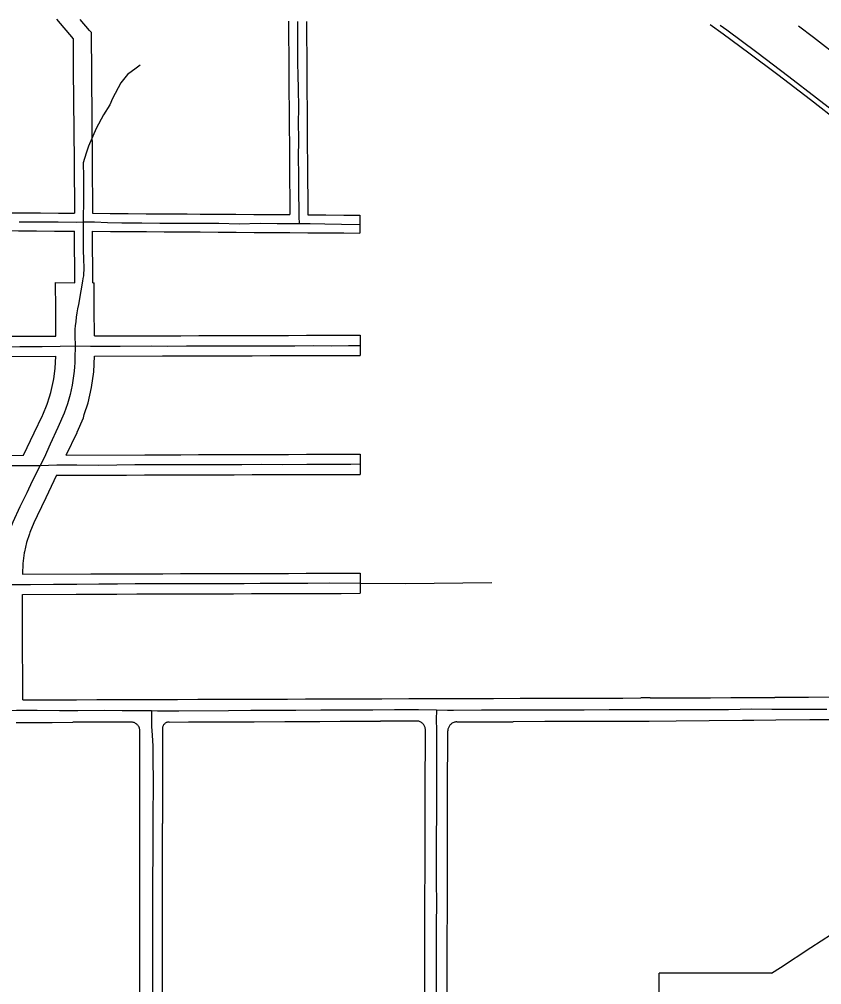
# Model space of a CAD drawing. Extents: x -25029 to 2274964, y -81170 to 687028.
# Drawn here: x 8332 to 10120, y -63947 to -61797 of the extents above; entities that cross this region are included whole.
import ezdxf

# ---------------------------------------------------------------- set-up
doc = ezdxf.new("R2010")
doc.units = 0
for name, color, linetype in [('81911BEA - RW_X_Fee_RW', 7, 'Continuous'), ('GE_X_CL_2000', 7, 'Continuous'), ('RD_X_RR_1', 7, 'Continuous')]:
    doc.layers.add(name, color=color, linetype=linetype)

msp = doc.modelspace()

# ---------------------------------------------------------------- linework, layer by layer
at = {"layer": '81911BEA - RW_X_Fee_RW'}
for p, q in [((8451.9, -61839.9), (8452.5, -61909.2)), ((8975.1, -62232), (8996.2, -62232.1)), ((8456.2, -62383.4), (8455.3, -62268.4)), ((8496.2, -62383.7), (8495.3, -62268.7)), ((8413.2, -62383.1), (8456.2, -62383.4)), ((8496.2, -62383.7), (8499.2, -62383.6)), ((9091.9, -62500.1), (9091.9, -62545.1)), ((9091.8, -62765.1), (9091.8, -62810.1)), ((9091.7, -63030.1), (9091.7, -63075.1)), ((9737.6, -63308.1), (9717, -63308.1)), ((10095.9, -63864.3), (10165, -63819.2)), ((9757.9, -64036.1), (9758.2, -63921))]:
    msp.add_line(p, q, dxfattribs=at)
for points in [[(8415.3, -61796.6), (8451.9, -61839.9)], [(8492.2, -61825.5), (8488.9, -61821.7), (8468.1, -61797)], [(8932, -61801), (8932.2, -61836.7), (8932.5, -61876.7), (8932.8, -61916.7), (8933.1, -61956.7), (8933.4, -61996.7), (8933.6, -62036.7), (8933.9, -62076.7), (8934.2, -62116.7), (8935, -62231.7)], [(8972, -61801.4), (8972.2, -61837), (8972.5, -61877), (8972.8, -61917), (8973.1, -61957), (8973.4, -61997), (8973.7, -62037), (8973.9, -62077), (8974.2, -62117), (8975.1, -62232)], [(8492.2, -61825.5), (8494.2, -62113.7), (8495, -62228.7)], [(8452.5, -61909.2), (8454.2, -62113.5), (8455, -62228.4)], [(8259.6, -62227.1), (8299.6, -62227.4), (8339.6, -62227.7), (8379.6, -62227.9), (8419.6, -62228.2), (8455, -62228.4)], [(8495, -62228.7), (8535, -62229), (8575, -62229.3), (8615, -62229.5), (8655, -62229.8), (8663, -62229.8), (8695, -62230.1), (8706, -62230.1), (8735, -62230.3), (8751, -62230.4), (8765, -62230.5), (8775, -62230.6), (8815, -62230.9), (8855, -62231.2), (8895, -62231.4), (8935, -62231.7)], [(8996.2, -62232.1), (9015.1, -62232.2), (9055.1, -62232.5), (9091, -62232.8)], [(9091, -62232.8), (9091, -62252.8), (9091.1, -62272.8)], [(7620.7, -62262.8), (7730.3, -62263.5), (7770.3, -62263.8), (7810.3, -62264.1), (7850.3, -62264.3), (7890.3, -62264.6), (7930.3, -62264.9), (7970.3, -62265.1), (8010.3, -62265.4), (8050.3, -62265.7), (8090.3, -62266), (8130.3, -62266.2), (8170.3, -62266.5), (8210.3, -62266.8), (8250.3, -62267), (8290.3, -62267.3), (8330.3, -62267.6), (8370.3, -62267.9), (8410.3, -62268.1), (8455.3, -62268.4)], [(8495.3, -62268.7), (8535.3, -62269), (8575.3, -62269.3), (8615.3, -62269.5), (8655.3, -62269.8), (8695.3, -62270.1), (8735.3, -62270.3), (8775.3, -62270.6), (8815.3, -62270.9), (8855.3, -62271.2), (8895.3, -62271.4), (8935.3, -62271.7), (8975.3, -62272), (8995.9, -62272.1)], [(8995.9, -62272.1), (9015.3, -62272.2), (9055.3, -62272.5), (9091.1, -62272.8)], [(8413.5, -62502.1), (8413.3, -62442.1), (8413.2, -62383.1)], [(8499.5, -62501.9), (8499.3, -62441.9), (8499.2, -62383.6)], [(7624.5, -62504.6), (7759.7, -62504.2), (7799.7, -62504), (7839.7, -62503.9), (7879.7, -62503.8), (7919.7, -62503.7), (7959.7, -62503.5), (7999.7, -62503.4), (8039.7, -62503.3), (8079.7, -62503.2), (8119.7, -62503.1), (8159.7, -62502.9), (8199.7, -62502.8), (8239.7, -62502.7), (8279.7, -62502.6), (8413.5, -62502.1)], [(8499.5, -62501.9), (8651.9, -62501.4), (8691.9, -62501.3), (8731.9, -62501.2), (8771.9, -62501), (8811.9, -62500.9), (8851.9, -62500.8), (8891.9, -62500.7), (8931.9, -62500.5), (8971.9, -62500.4), (8996.6, -62500.3)], [(8996.6, -62500.3), (9011.9, -62500.3), (9051.9, -62500.2), (9091.9, -62500.1)], [(7625.8, -62549.6), (7730.6, -62549.3), (7770.6, -62549.1), (7810.6, -62549), (7850.6, -62548.9), (7890.6, -62548.8), (7930.6, -62548.6), (7970.6, -62548.5), (8010.6, -62548.4), (8050.6, -62548.3), (8090.6, -62548.1), (8130.6, -62548), (8170.6, -62547.9), (8210.6, -62547.8), (8250.6, -62547.6), (8413.6, -62547.1)], [(8383.6, -62679), (8384.4, -62677.2), (8394.3, -62653.9), (8399.7, -62637.1), (8402.6, -62628), (8408.7, -62601.4), (8409.3, -62597.1), (8412.4, -62574.4), (8413.6, -62547.1)], [(8461.2, -62716.1), (8474.9, -62683.9), (8477.1, -62676.9), (8485.6, -62650.6), (8493.4, -62616.5), (8498.1, -62581.8), (8499.7, -62546.9)], [(8499.7, -62546.9), (8651.2, -62546.4), (8691.2, -62546.3), (8731.2, -62546.2), (8771.2, -62546), (8811.2, -62545.9), (8851.2, -62545.8), (8891.2, -62545.7), (8931.2, -62545.6), (8971.2, -62545.4), (8996.8, -62545.3)], [(8996.8, -62545.3), (9011.2, -62545.3), (9051.2, -62545.2), (9091.9, -62545.1)], [(8341.4, -62767.4), (8365.3, -62717.3), (8383.6, -62679)], [(8436.9, -62767.1), (8460.8, -62717), (8461.2, -62716.1)], [(8436.9, -62767.1), (8611.8, -62766.5), (8651.8, -62766.4), (8691.8, -62766.3), (8731.8, -62766.2), (8771.8, -62766), (8811.8, -62765.9), (8851.8, -62765.8), (8891.8, -62765.7), (8931.8, -62765.6), (8971.8, -62765.4), (9011.8, -62765.3), (9051.8, -62765.2), (9091.8, -62765.1)], [(7629.3, -62769.6), (7731.2, -62769.2), (7771.2, -62769.1), (7811.2, -62769), (7851.2, -62768.9), (7891.2, -62768.8), (7931.2, -62768.6), (7971.2, -62768.5), (8011.2, -62768.4), (8051.2, -62768.3), (8091.2, -62768.1), (8131.2, -62768), (8171.2, -62767.9), (8211.3, -62767.8), (8341.4, -62767.4)], [(8415.3, -62812.1), (8391.4, -62862.2), (8372.3, -62902.3), (8364.8, -62917.9)], [(8415.3, -62812.1), (8531, -62811.8), (8571, -62811.7), (8611, -62811.5), (8651, -62811.4), (8691, -62811.3), (8731, -62811.2), (8771.1, -62811), (8811.1, -62810.9), (8851.1, -62810.8), (8891.1, -62810.7), (8931.1, -62810.6), (8971.1, -62810.4), (9011.1, -62810.3), (9051.1, -62810.2), (9091.8, -62810.1)], [(8364.8, -62917.9), (8355.6, -62939.7), (8354.7, -62942.4), (8348.4, -62962.2), (8343.8, -62982.4), (8343.2, -62985.3), (8340.1, -63008.7), (8339.1, -63032.4)], [(8339.1, -63032.4), (8491.7, -63031.9), (8531.7, -63031.8), (8571.7, -63031.7), (8611.7, -63031.5), (8651.7, -63031.4), (8691.7, -63031.3), (8731.7, -63031.2), (8771.7, -63031), (8811.7, -63030.9), (8851.7, -63030.8), (8891.7, -63030.7), (8931.7, -63030.6), (8971.7, -63030.4), (9011.7, -63030.3), (9051.7, -63030.2), (9091.7, -63030.1)], [(8339.2, -63077.4), (8459.2, -63077), (8504.2, -63076.9), (8549.2, -63076.7), (8594.2, -63076.6), (8639.2, -63076.5), (8684.2, -63076.3), (8729.2, -63076.2), (8769.2, -63076.1), (8809.2, -63075.9), (8849.2, -63075.8), (8889.2, -63075.7), (8929.2, -63075.6), (8969.2, -63075.4), (9009.2, -63075.3), (9049.2, -63075.2), (9091.7, -63075.1)], [(8340, -63312.4), (8339.8, -63252.4), (8339.6, -63212.4), (8339.5, -63172.4), (8339.4, -63132.4), (8339.2, -63077.4)], [(8340, -63312.4), (8460, -63312), (8505, -63311.9), (8550, -63311.7), (8595, -63311.6), (8640, -63311.5), (8685, -63311.3), (8730, -63311.2), (8770, -63311.1), (8810, -63310.9), (8850, -63310.8), (8890, -63310.7), (8930, -63310.6), (8970, -63310.4), (9010, -63310.3), (9050, -63310.2), (9091.6, -63310.1)], [(9091.6, -63310.1), (9140.1, -63309.9), (9200.1, -63309.7), (9260.1, -63309.5), (9300.1, -63309.4), (9388.5, -63309.1), (9448.5, -63309), (9508.6, -63308.8), (9567, -63308.6), (9617, -63308.4), (9667, -63308.3), (9677, -63308.3), (9717, -63308.1)], [(9737.6, -63308.1), (9782.6, -63307.9), (9827.6, -63307.8), (9872.6, -63307.7), (9917.6, -63307.5), (9962.6, -63307.4), (10015.6, -63307.2)], [(10314.4, -63306.3), (10090.6, -63307), (10047.1, -63307.1), (10015.6, -63307.2)], [(8325.3, -63362.8), (8355.6, -63362.7), (8400.6, -63362.6), (8405.6, -63362.6), (8451.7, -63362.4)], [(8580.9, -63362), (8541, -63362.1), (8492, -63362.3), (8451.7, -63362.4)], [(8601, -63382), (8600.9, -63380.3), (8600.8, -63378.5), (8600.3, -63376.8), (8599.8, -63375.2), (8599.1, -63373.5), (8598.3, -63372), (8597.4, -63370.5), (8596.3, -63369.1), (8595.1, -63367.9), (8593.8, -63366.7), (8592.4, -63365.6), (8591, -63364.7), (8589.4, -63363.9), (8587.8, -63363.2), (8586.1, -63362.7), (8584.4, -63362.3), (8582.7, -63362.1), (8580.9, -63362)], [(8665.9, -63361.8), (8664.6, -63361.8), (8663.3, -63362), (8662.1, -63362.3), (8660.8, -63362.7), (8659.6, -63363.2), (8658.5, -63363.8), (8657.4, -63364.5), (8656.3, -63365.3), (8655.4, -63366.2), (8654.5, -63367.1), (8653.7, -63368.2), (8653, -63369.3), (8652.4, -63370.4), (8651.9, -63371.6), (8651.5, -63372.9), (8651.1, -63374.2), (8651, -63375.5), (8651, -63376.8)], [(8665.9, -63361.8), (8708.9, -63361.6), (8753.9, -63361.5), (8799, -63361.3)], [(8799, -63361.3), (8799.5, -63361.3), (8855.6, -63361.1), (8924, -63360.7), (9002, -63360.3), (9047, -63360), (9092, -63359.8), (9137.1, -63359.6)], [(9217.2, -63359.6), (9182.1, -63359.6), (9137.1, -63359.6)], [(9237, -63379.4), (9236.9, -63377.6), (9236.7, -63375.9), (9236.3, -63374.2), (9235.8, -63372.6), (9235.1, -63371), (9234.3, -63369.5), (9233.4, -63368), (9232.4, -63366.6), (9231.2, -63365.4), (9229.9, -63364.2), (9228.6, -63363.1), (9227.1, -63362.2), (9225.6, -63361.4), (9224, -63360.7), (9222.3, -63360.2), (9220.6, -63359.9), (9218.9, -63359.6), (9217.2, -63359.6)], [(9307, -63361.5), (9305.2, -63361.6), (9303.5, -63361.8), (9301.8, -63362.2), (9300.1, -63362.7), (9298.5, -63363.4), (9297, -63364.2), (9295.5, -63365.1), (9294.1, -63366.2), (9292.8, -63367.4), (9291.7, -63368.7), (9290.6, -63370), (9289.7, -63371.5), (9288.9, -63373), (9288.2, -63374.7), (9287.7, -63376.3), (9287.3, -63378), (9287, -63379.7), (9287, -63381.5)], [(9307, -63361.5), (9342, -63361.4), (9387, -63361.2), (9432.6, -63361)], [(9674.5, -63360.8), (9614.1, -63360.9), (9553, -63360.9), (9503, -63360.9), (9432.6, -63361)], [(10169.2, -63356.4), (10143.4, -63356.6), (10093.4, -63357.1), (10017.5, -63357.8), (9968.5, -63358.2), (9943.5, -63358.4), (9869.5, -63359.1), (9795.5, -63359.8), (9735.5, -63360.3), (9675.2, -63360.8), (9674.5, -63360.8)], [(8601.1, -63939.9), (8601.1, -63900.1), (8601.1, -63860.1), (8601.1, -63820.1), (8601.1, -63769.3), (8601, -63719.3), (8601, -63669.3), (8601, -63629.3), (8601, -63589.5), (8601, -63539.5), (8601, -63489.5), (8601, -63382)], [(8651, -63376.8), (8651, -63484.4), (8651, -63535.9), (8651, -63587.9)], [(9235.4, -64033.7), (9235.7, -63929.1), (9235.8, -63880.3), (9235.9, -63835.3), (9236, -63790.3), (9236.1, -63745.3), (9236.2, -63700.3), (9236.3, -63655.3), (9236.4, -63610.3), (9236.5, -63565.3), (9236.6, -63519.8), (9237, -63379.4)], [(9285.4, -64033.9), (9285.7, -63928.3), (9285.8, -63880.4), (9285.9, -63835.4), (9286, -63790.4), (9286.1, -63745.4), (9286.2, -63700.4), (9286.3, -63655.4), (9286.4, -63610.4), (9286.5, -63565.4), (9286.6, -63519.9), (9287, -63381.5)], [(8651.1, -63938.1), (8651.1, -63888.1), (8651.1, -63838.1), (8651.1, -63788.1), (8651.1, -63738.1), (8651, -63688.1), (8651, -63638.1), (8651, -63587.9)], [(10008.5, -63921.3), (10028.3, -63908.3), (10095.9, -63864.3)], [(10008.5, -63921.3), (9956.3, -63921.2), (9882.3, -63921.1), (9822.2, -63921.1), (9758.2, -63921)], [(8601.1, -64215.9), (8601.1, -64128.2), (8601.1, -64078.2), (8601.1, -64027.4), (8601.1, -63985.4), (8601.1, -63939.9)], [(8651.1, -64078.6), (8651.1, -64028.6), (8651.1, -63978.1), (8651.1, -63939.9), (8651.1, -63938.1)]]:
    msp.add_lwpolyline(points, dxfattribs=at)
at = {"layer": 'GE_X_CL_2000'}
for points in [[(8952.4, -61801.2), (8952.4, -61802.9), (8952.1, -61837.8), (8952, -61867.5), (8952.4, -61893.4), (8952.8, -61921.5), (8953.3, -61950.7), (8954, -61993.6), (8953.4, -62027.9), (8954, -62061.7), (8953.6, -62107.2), (8954.4, -62140.1), (8954.5, -62188.9), (8954.9, -62216.4), (8955, -62236.6), (8955.6, -62251.2)], [(8601.4, -61898.5), (8592.3, -61905.6), (8573.3, -61919.6), (8558.6, -61938), (8539.8, -61973.2), (8533.7, -61986.9), (8519.5, -62009.2), (8503.4, -62039.7), (8486.7, -62078.9), (8481, -62094.5), (8474.5, -62115.9), (8474.8, -62124), (8475.5, -62139.8), (8475.5, -62177.4), (8475.3, -62205.1), (8474.6, -62236.6), (8474.5, -62248)], [(8331.6, -62247.8), (8380.1, -62247.8), (8418.6, -62248), (8459, -62248.1), (8474.5, -62248)], [(8474.5, -62248), (8474.5, -62269.1), (8474.6, -62293.9), (8474.7, -62303.8), (8475.6, -62337.5), (8475.9, -62343.6), (8476, -62349.6), (8475.8, -62355.7), (8475.5, -62361.7), (8474.9, -62367.7), (8474.1, -62373.7), (8473.1, -62379.7), (8469.3, -62401.2), (8464, -62431.9), (8462.1, -62441.2), (8460.4, -62450.6), (8459, -62460), (8457.8, -62469.5), (8456.8, -62479), (8456.3, -62486.6), (8456, -62494.2), (8456, -62501.9), (8456.6, -62524.2)], [(8474.5, -62248), (8500, -62247.8), (8528.4, -62249), (8560.5, -62249.9), (8605.5, -62250), (8645.5, -62250.4), (8684, -62250.6), (8731.3, -62250.5), (8776.5, -62251), (8821.9, -62251.9), (8868.8, -62251), (8906.6, -62251.4), (8946.1, -62251.1), (8955.6, -62251.2)], [(8955.6, -62251.2), (8980.2, -62251.5), (9012.7, -62252.3), (9050, -62252.9), (9090.3, -62253.4)], [(7584, -62526), (7629.8, -62527.7), (7667.9, -62527.7), (7706.2, -62527.7), (7744.6, -62527.7), (7783, -62527.7), (7821.3, -62527.8), (7859.7, -62527.8), (7898.1, -62527.8), (7936.5, -62527.3), (7974.8, -62526.9), (8013.1, -62526.6), (8051.3, -62526.4), (8089.6, -62526.2), (8127.9, -62526.1), (8166.1, -62526.1), (8202.3, -62525.6), (8240.5, -62525.6), (8287.4, -62525.8), (8333.5, -62525.4), (8382.9, -62525.2), (8423.3, -62524.7), (8456.6, -62524.2)], [(8456.6, -62524.2), (8456.3, -62551.8), (8456, -62561.4), (8455.4, -62571), (8454.6, -62580.6), (8453.3, -62591), (8451.8, -62601.3), (8450, -62611.5), (8447.9, -62621.8), (8445.6, -62631.9), (8442.7, -62642.5), (8439.5, -62653.1), (8436.1, -62663.5), (8432.5, -62673.9), (8418.3, -62705.4), (8400.7, -62743.1), (8387.3, -62773.6), (8378.7, -62790.3)], [(8456.6, -62524.2), (8490.5, -62524.7), (8557, -62524.5), (8626.1, -62524.1), (8663.2, -62524.3), (8705, -62524), (8795, -62523.6), (8840.7, -62523.8), (8903.1, -62523.6), (8946, -62523.7), (8988.2, -62523.4), (9028.3, -62523.5), (9065.9, -62523.2), (9093.1, -62523.2)], [(8378.7, -62790.3), (8415.6, -62788.9), (8460.1, -62788.7), (8508.4, -62789.4), (8549.8, -62789), (8589.7, -62788.3), (8636.4, -62788), (8687.8, -62788.3), (8742.3, -62788.1), (8778.1, -62788.3), (8828.2, -62788), (8871.3, -62787.6), (8919.7, -62788), (8973.1, -62787.7), (9019.5, -62787.8), (9070.7, -62787.1), (9091.6, -62787)], [(7590.5, -62792.3), (7846.7, -62792.6), (8037.3, -62791.7), (8075.8, -62792.1), (8114.5, -62792.2), (8153.2, -62792.1), (8191.8, -62791.8), (8235.8, -62790.7), (8378.7, -62790.3)], [(8378.7, -62790.3), (8360.7, -62825.5), (8348.7, -62851.4), (8333.7, -62882.3), (8318, -62916.4), (8315, -62924), (8312.2, -62931.7), (8309.7, -62939.4), (8307.3, -62947.2), (8305.2, -62955.1), (8303.4, -62963.1), (8298.1, -62990.7), (8296.1, -63012.9), (8295.8, -63035.3), (8295.8, -63055.6)], [(8295.8, -63055.6), (8313.4, -63055.5), (8357.5, -63055.2), (8408.5, -63054.7), (8460.5, -63054.7), (8509.2, -63054), (8551.1, -63053.9), (8590.7, -63053.4), (8639.9, -63053.3), (8687.2, -63053.4), (8734.3, -63053.6), (8780.7, -63053), (8833.4, -63053), (8868.8, -63052.4), (8903.2, -63052.6), (8939.6, -63052.5), (8975.3, -63052.2), (9022.8, -63052), (9093.1, -63052.2), (9192.2, -63053.1), (9385, -63051)], [(8296.8, -63336.5), (8326.3, -63335.3), (8372.3, -63335.4), (8422.1, -63335.9), (8462.3, -63335.9), (8521.9, -63335.7), (8561.6, -63336.1), (8627, -63336.4)], [(8627, -63336.4), (8627, -63356.5), (8626.9, -63371.4), (8628.1, -63391.1), (8629.5, -63415.6), (8629.6, -63447.6), (8630.4, -63491), (8630.1, -63581.6), (8629.9, -63620.6), (8629.6, -63659.8), (8628.9, -63708.1), (8628.8, -63759.6), (8628.9, -63806.6), (8628.9, -63852.6), (8629.2, -63886.7), (8629.1, -63928.7), (8628.7, -63967.4)], [(8627, -63336.4), (8640.4, -63336.5), (8687.9, -63336.7), (8798.1, -63336.2), (8848, -63335.7), (8905.5, -63335.6), (8948.2, -63335.5), (9004, -63335), (9063.9, -63334.9), (9120.2, -63334.6), (9168, -63334.1), (9222, -63333.9), (9261.5, -63334.8)], [(9261.5, -63334.8), (9261.3, -63356.9), (9261.7, -63379), (9261.9, -63423.1), (9261.7, -63470.6), (9261.4, -63508.4), (9261.6, -63570.1), (9261.1, -63615.4), (9261.1, -63661.5), (9261.2, -63720.4), (9261.4, -63762.2), (9261.1, -63816.4), (9260.9, -63852.8), (9261.2, -63894.3), (9261.1, -63929.6), (9261.2, -63965.6), (9261.2, -64005.9), (9261.9, -64079.9)], [(9261.5, -63334.8), (9286.4, -63335.2), (9299.3, -63335.2), (9362.3, -63335), (9434.2, -63334.5), (9471.7, -63334.4), (9509.2, -63334.4), (9546.8, -63334.6), (9591, -63334.5), (9646.3, -63334.2), (9712.4, -63334), (9784.8, -63333.7), (9844.3, -63333.6), (9912.2, -63333.8), (9964.2, -63332.7), (10009.1, -63332.8), (10070.6, -63332.8), (10131.8, -63333.2)]]:
    msp.add_lwpolyline(points, dxfattribs=at)
at = {"layer": 'RD_X_RR_1'}
for points in [[(10159.7, -62026.3), (10095.4, -61976.3), (10022.1, -61920.5), (9957.5, -61871.7), (9900.2, -61829.5), (9871.7, -61809.1)], [(9893.8, -61809.3), (9908.4, -61819.7), (9975.8, -61869.7), (10046.9, -61924), (10108.5, -61971.3), (10173.4, -62021.3)], [(10068.7, -61810.8), (10101.4, -61836.3), (10165.1, -61885.6)]]:
    msp.add_lwpolyline(points, dxfattribs=at)

doc.saveas('drawing.dxf')
